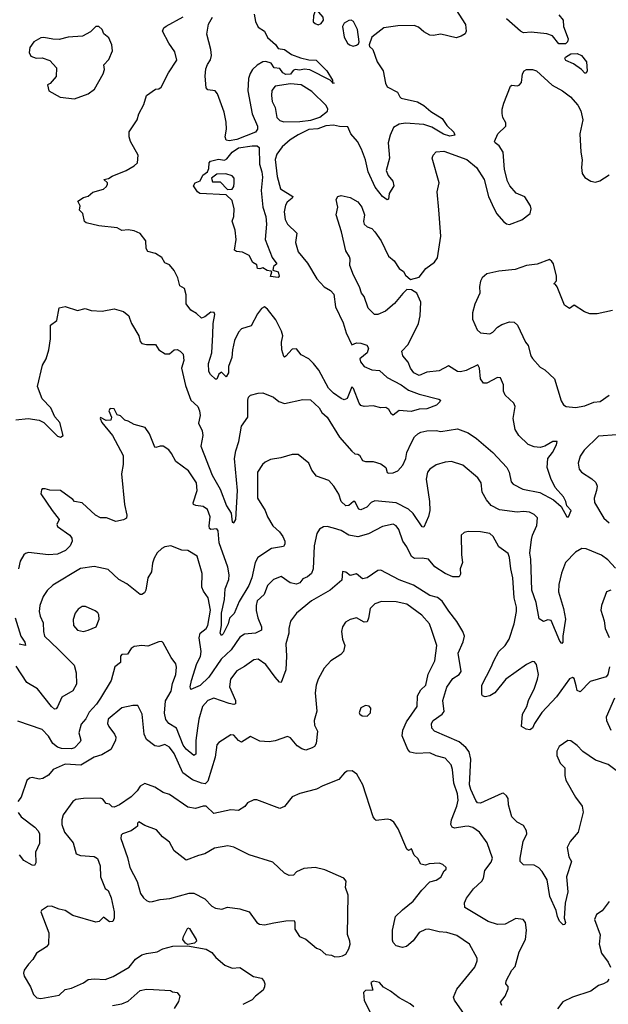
# Model space of a CAD drawing. Extents: x 1954678 to 2060275, y 904822 to 1016299.
# Tile 304 of 467: x 2013778 to 2017619, y 975242 to 981669. Entities that reach past the tile are written whole.
import ezdxf

# ---------------------------------------------------------------- set-up
doc = ezdxf.new("R2010")
doc.units = 0

msp = doc.modelspace()

# ---------------------------------------------------------------- linework, layer by layer
at = {"layer": '0CON20XD'}
for points in [[(2015308.2, 981705), (2015317.4, 981657.4), (2015335, 981620), (2015374.6, 981594.6), (2015395, 981553.1), (2015446.8, 981506.8), (2015465, 981481.9), (2015505, 981473.7), (2015552.3, 981442.3), (2015610.8, 981420.8), (2015665, 981406.5), (2015712.7, 981405), (2015781.9, 981335), (2015820, 981275), (2015820, 981260), (2015830, 981255), (2015821.7, 981251.7), (2015820, 981260), (2015803.6, 981273.6), (2015671, 981341), (2015635, 981345.7), (2015605, 981339), (2015575, 981344.9), (2015561.8, 981338.2), (2015545, 981313.6), (2015515, 981312.1), (2015495, 981322.6), (2015475, 981350.9), (2015438.8, 981355), (2015419.4, 981385), (2015385, 981395.3), (2015365, 981393.1), (2015327.4, 981372.6), (2015297.5, 981345), (2015281.2, 981318.8), (2015270.5, 981285), (2015265.7, 981205), (2015294.7, 981055), (2015330, 980975), (2015329.7, 980955), (2015316.5, 980935), (2015195, 980886.9), (2015145, 980879.3), (2015125, 980882.5), (2015118.1, 980905), (2015128.3, 980955), (2015125, 981001.2), (2015111.2, 981065), (2015068.9, 981185), (2015053.9, 981203.9), (2015005, 981210.9), (2014994.8, 981225), (2014988.9, 981301.1), (2014992.4, 981347.6), (2015002.5, 981377.5), (2015023.1, 981406.9), (2015028.8, 981435), (2015024.6, 981475), (2014998.6, 981575), (2015010.5, 981639.5), (2015035.4, 981685)], [(2016624.2, 981735), (2016687.1, 981637.1), (2016691.8, 981595), (2016683.8, 981576.2), (2016659.3, 981560.7), (2016625, 981551.3), (2016525, 981575.5), (2016475, 981566.7), (2016455, 981568.9), (2016415, 981590), (2016380.9, 981620.9), (2016352, 981632), (2016245, 981628.9), (2016155, 981615.7), (2016076.7, 981555), (2016057.5, 981505), (2016060, 981495), (2016081.2, 981475), (2016111.4, 981395), (2016149.4, 981335), (2016164.5, 981254.5), (2016175, 981231.2), (2016243.3, 981195), (2016257.5, 981165), (2016267.7, 981157.7), (2016373.5, 981133.5), (2016415, 981108.2), (2016459.7, 981069.7), (2016534.4, 981025), (2016565, 980978), (2016611.2, 980935), (2016617.5, 980915), (2016585, 980907.8), (2016542.4, 980922.4), (2016467.7, 980967.7), (2016414.1, 980984.1), (2016295, 980994.6), (2016253.3, 980986.7), (2016217.1, 980965), (2016194.4, 980915), (2016182, 980865), (2016190, 980765), (2016168.8, 980685), (2016182.7, 980652.7), (2016213.8, 980615), (2016220, 980585), (2016188.8, 980535), (2016185, 980497.5), (2016175, 980493.8), (2016145, 980514.2), (2016097.7, 980575), (2016050.9, 980675), (2016033.4, 980753.4), (2016008.8, 980825), (2015983.1, 980875), (2015939.2, 980925), (2015919.4, 980969.4), (2015865, 980971.2), (2015825, 980980), (2015775, 980976), (2015722.7, 980957.3), (2015665, 980952.2), (2015595, 980917.8), (2015542, 980885), (2015490.5, 980839.5), (2015455, 980792), (2015445, 980756.2), (2015458.9, 980645), (2015480.7, 980565), (2015559.4, 980515), (2015555, 980504.3), (2015522.3, 980477.7), (2015511.9, 980458.1), (2015503.8, 980415), (2015510.5, 980365), (2015525, 980334.3), (2015586.5, 980275), (2015577.1, 980215), (2015595, 980153.8), (2015655, 980080.8), (2015717.6, 979977.6), (2015765.7, 979925), (2015805, 979901.5), (2015826.9, 979876.9), (2015837.9, 979795), (2015889.6, 979689.6), (2015909.3, 979625), (2015945, 979546.7), (2015975, 979560.6), (2016005, 979557.7), (2016044, 979545), (2016053.3, 979525), (2016045.3, 979494.7), (2015998, 979455), (2016000.8, 979435), (2016025, 979404.3), (2016075.8, 979384.2), (2016125, 979378.8), (2016175, 979333.2), (2016267.1, 979285), (2016315, 979250.8), (2016383.7, 979223.7), (2016512.3, 979192.3), (2016523.3, 979185), (2016518.8, 979175), (2016497.4, 979152.6), (2016435, 979128.6), (2016385, 979126), (2016332.1, 979112.1), (2016255, 979118.9), (2016215, 979087.5), (2016203.9, 979093.9), (2016185.7, 979125), (2016167.3, 979137.3), (2016135, 979135.5), (2016085, 979148.5), (2016025, 979144), (2016005, 979150.4), (2015992.9, 979165), (2015955, 979261.2), (2015945, 979273.3), (2015915, 979197.1), (2015895, 979188), (2015875, 979195.4), (2015825, 979231.1), (2015793.1, 979263.1)], [(2015725, 981636.2), (2015745, 981644), (2015760, 981665), (2015758.8, 981685), (2015729.1, 981719.1), (2015715, 981727.5), (2015705, 981726), (2015694, 981695), (2015693.3, 981655), (2015705, 981643.3), (2015725, 981636.2)], [(2015793.1, 979263.1), (2015730.8, 979380.8), (2015695.9, 979425.9), (2015665, 979456.2), (2015615, 979480.5), (2015585, 979520.9), (2015555, 979519.5), (2015515, 979472), (2015505, 979466.2), (2015500.9, 979470.9), (2015487.7, 979515), (2015485.9, 979565), (2015493.9, 979605), (2015487.3, 979635), (2015449.4, 979709.4), (2015395, 979780), (2015375, 979793.8), (2015355.8, 979784.2), (2015330.2, 979749.8), (2015288.5, 979671.5), (2015225, 979651.2), (2015205, 979630), (2015180, 979575), (2015166.4, 979515), (2015162.7, 979465), (2015140.5, 979405), (2015140, 979365), (2015125, 979337.5), (2015095, 979367.5), (2015077.5, 979355), (2015065, 979322.5), (2015055, 979323.3), (2015022.7, 979352.7), (2015012.7, 979372.7), (2015009.5, 979425), (2015031.1, 979495), (2015038.2, 979615), (2015040.8, 979685), (2015051.4, 979745), (2015047.1, 979757.1), (2015025, 979760.8), (2014985, 979728.6), (2014965, 979721.4), (2014931.7, 979751.7), (2014895, 979774), (2014864.3, 979815), (2014863.9, 979873.9), (2014853.3, 979915), (2014822.5, 979932.5), (2014810, 979985), (2014785, 980032.5), (2014755, 980070), (2014725, 980082.5), (2014705, 980116.7), (2014665, 980142), (2014615, 980156), (2014603.1, 980175), (2014602, 980225), (2014565, 980273.8), (2014525, 980291.2), (2014485, 980297.1), (2014445, 980294), (2014415, 980310), (2014294.1, 980324.1), (2014212.5, 980342.5), (2014201.7, 980351.7), (2014190, 980405), (2014167.5, 980425), (2014173.3, 980455), (2014156.7, 980485), (2014195, 980509.2), (2014225, 980516.2), (2014255, 980543.8), (2014325, 980563.3), (2014345, 980580), (2014351.2, 980595), (2014350, 980605), (2014327.5, 980625), (2014357.1, 980632.9), (2014382.1, 980647.9), (2014473.3, 980685), (2014524.2, 980715), (2014545.7, 980735), (2014550.8, 980785), (2014501.2, 980875), (2014492, 980905), (2014492.7, 980937.3), (2014544.3, 981015), (2014555.7, 981055), (2014588.5, 981115), (2014606.2, 981173.8), (2014665, 981215.8), (2014685, 981218), (2014700.3, 981229.7), (2014747.9, 981322.1), (2014804.3, 981405), (2014789.8, 981459.8), (2014751.9, 981515), (2014710.8, 981595), (2014717.5, 981615), (2014732.9, 981627.1), (2014845, 981688.6)], [(2015953.3, 981496.7), (2015975, 981502.5), (2015988.3, 981511.7), (2015992.5, 981525), (2015981.2, 981605), (2015955, 981656.7), (2015940, 981665), (2015925, 981663.8), (2015894.1, 981645.9), (2015883.3, 981625), (2015896.2, 981555), (2015916.7, 981515), (2015930, 981505), (2015953.3, 981496.7)], [(2017295, 981701.1), (2017323.6, 981665), (2017326.2, 981625), (2017356.7, 981545), (2017352.4, 981525), (2017339, 981511), (2017295, 981511.1), (2017255, 981562.9), (2017217.9, 981577.9), (2017115, 981587.5), (2017065, 981584.3), (2017045, 981593.8), (2016953.7, 981675)], [(2014135, 981153.3), (2014224.2, 981185.8), (2014266.2, 981215), (2014322.5, 981315), (2014331.2, 981345), (2014327.5, 981375), (2014360.5, 981409.5), (2014383.8, 981465), (2014380, 981505), (2014359.7, 981549.7), (2014326.7, 981576.7), (2014315.8, 981605.8), (2014295, 981623.8), (2014275, 981623.8), (2014240.7, 981589.3), (2014188, 981562), (2014094, 981556), (2014035, 981540), (2013995, 981541.1), (2013935, 981553.3), (2013915, 981550.6), (2013871.2, 981525), (2013845, 981487.5), (2013840, 981455), (2013850, 981430), (2013885, 981417.5), (2013925, 981420), (2013975, 981403.8), (2014018.8, 981355), (2014015, 981297.5), (2013976.4, 981253.6), (2013960, 981245), (2013967.5, 981205), (2014042.7, 981162.7), (2014135, 981153.3)], [(2017475, 981320), (2017465, 981320.6), (2017443.7, 981343.7), (2017391.2, 981381.2), (2017342.1, 981402.1), (2017334.2, 981415), (2017339.3, 981425), (2017375, 981446.5), (2017415, 981448.8), (2017444.6, 981435), (2017476.4, 981395), (2017480, 981335), (2017475, 981320)], [(2013752.4, 979057.6), (2013834, 979066), (2013905.3, 979055.3), (2013935, 979040.5), (2014025, 978951.1), (2014045, 978944.3), (2014061.2, 978955), (2014038.9, 979038.9), (2014007.1, 979077.1), (2013981.9, 979135), (2013925, 979194.2), (2013893.3, 979275), (2013926.8, 979413.2), (2013950, 979455), (2013968.6, 979515), (2013980, 979585), (2013980, 979675), (2014020.8, 979705), (2014035, 979787.5), (2014075, 979796), (2014155, 979771.2), (2014205, 979783.3), (2014245, 979771.2), (2014316.1, 979766.1), (2014395, 979780.8), (2014455, 979763.8), (2014490, 979735), (2014495, 979720), (2014506.9, 979685), (2014554.4, 979605), (2014565, 979567.5), (2014575, 979556.2), (2014605, 979549.2), (2014665, 979548.8), (2014686.2, 979515), (2014727.3, 979487.3), (2014755, 979488), (2014785, 979514), (2014805, 979516), (2014825, 979506.2), (2014844, 979485), (2014849.4, 979445), (2014834.4, 979395), (2014860.5, 979280.5), (2014894.4, 979185), (2014941.4, 979145), (2014952.1, 979115), (2014954.6, 979085), (2014944.5, 979035), (2014967.9, 978985), (2014972.3, 978955), (2014960, 978885), (2015033.3, 978695), (2015085.5, 978605), (2015128.2, 978495), (2015158.8, 978448.8), (2015165, 978388.6), (2015175.4, 978384.6), (2015187.3, 978407.3), (2015198.2, 978595), (2015180.3, 978805), (2015188.6, 978855), (2015208.2, 978915), (2015225, 979016.2), (2015265.7, 979075), (2015266, 979185), (2015272, 979205), (2015285, 979217.5), (2015335, 979231.4), (2015365, 979232.9), (2015435, 979205.7), (2015467.9, 979177.9), (2015505, 979164.4), (2015625, 979189.2), (2015675, 979188.8), (2015733.1, 979135), (2015748.6, 979105), (2015783.5, 979075), (2015865, 978944.3), (2015945, 978852), (2015965, 978836), (2015985, 978833.8), (2015995.6, 978825.6), (2016015, 978792.2), (2016035.3, 978785.3), (2016085, 978784.3), (2016135, 978770.3), (2016166.2, 978745), (2016175, 978713.3), (2016185, 978708), (2016215, 978711.4), (2016244.7, 978725.3), (2016277.9, 978762.1), (2016297.1, 978805), (2016304.6, 978845), (2016332.3, 978905), (2016355, 978945.6), (2016375, 978965.4), (2016395, 978976.9), (2016435, 978986.2), (2016495, 978987.5), (2016525, 978981.4), (2016635, 978997.9), (2016703.2, 978973.2), (2016758.2, 978935), (2016865, 978844.1), (2016956.6, 978745), (2016971.2, 978715), (2016985, 978653.3), (2016997.6, 978637.6), (2017061.2, 978605), (2017172.1, 978582.1), (2017260.8, 978535), (2017310.8, 978490.8), (2017347.5, 978425), (2017360, 978425), (2017375.6, 978464.4), (2017348.1, 978495), (2017341.9, 978525), (2017326.5, 978555), (2017271.8, 978615), (2017242.7, 978675), (2017218.8, 978745), (2017223.9, 978805), (2017253.8, 978845), (2017281.4, 978895), (2017286, 978915), (2017256.2, 978915), (2017205, 978885.4), (2017175, 978876), (2017135, 978880), (2017095, 978896.8), (2017035, 978955.5), (2017010.3, 978995), (2016998.8, 979065), (2017011.4, 979145), (2017001.4, 979165), (2016945, 979218), (2016935.4, 979245), (2016934.5, 979285), (2016915, 979332), (2016895, 979333.1), (2016825, 979295.8), (2016805, 979297.5), (2016783.8, 979323.8), (2016777.9, 979395), (2016766.4, 979416.4), (2016690.8, 979379.2), (2016655, 979371.1), (2016635, 979373.1), (2016575, 979410), (2016515, 979377.5), (2016435, 979368.1), (2016385, 979347.5), (2016348.9, 979365), (2016327.8, 979395), (2016313.2, 979433.2), (2016278, 979475), (2016271.2, 979505), (2016311.9, 979548.1), (2016380, 979685), (2016390.6, 979735), (2016395.6, 979825), (2016368.8, 979885), (2016335, 979906.7), (2016305, 979907.5), (2016277.3, 979882.7), (2016223.6, 979816.4), (2016165, 979766), (2016115, 979744.2), (2016093.8, 979745), (2016050.8, 979785), (2016025, 979862.5), (2016008, 979885), (2015995.5, 979925.5), (2015955, 980001.2), (2015931.8, 980065), (2015934.5, 980105), (2015929.3, 980120.7), (2015905, 980161.2), (2015878.5, 980285), (2015843.8, 980395), (2015854.2, 980445), (2015842, 980495), (2015854.6, 980515.4), (2015875, 980521.1), (2015935, 980509.2), (2015985, 980480.8), (2016010, 980445), (2016028.1, 980395), (2016021.7, 980351.7), (2016025.6, 980335), (2016045, 980317.8), (2016075, 980305.6), (2016095, 980284.2), (2016136.5, 980226.5), (2016185, 980126.2), (2016221.2, 980095), (2016253.8, 980045), (2016282.5, 980025), (2016295, 980002.5), (2016327, 979973), (2016385, 979988.8), (2016428, 980045), (2016484.5, 980085.5), (2016504.3, 980115), (2016525.6, 980255), (2016512, 980428), (2016502.5, 980545), (2016515.6, 980605), (2016468.9, 980765), (2016475.7, 980785), (2016494.5, 980805.5), (2016545, 980810.8), (2016695, 980755.6), (2016758.9, 980705), (2016808.9, 980625), (2016835.9, 980515.9), (2016874, 980434), (2016891.9, 980401.9), (2016935, 980352.9), (2016955, 980337.1), (2016975, 980331.4), (2017055, 980361.9), (2017108, 980405), (2017115.6, 980435), (2017110.8, 980455), (2017075, 980512.5), (2017017.7, 980537.7), (2016975.5, 980585), (2016960.8, 980615), (2016940.8, 980690.8), (2016931.9, 980805), (2016906.4, 980846.4), (2016880, 980865), (2016876, 980875), (2016898, 980925), (2016950.8, 980975), (2016950, 980995), (2016930.8, 981030.8), (2016926.1, 981056.1), (2016926.2, 981085), (2016936.2, 981125), (2016980, 981235), (2016988.8, 981241.2), (2017025, 981237.5), (2017037.9, 981242.1), (2017051.5, 981258.5), (2017059.2, 981315), (2017070, 981335), (2017085, 981343.1), (2017124.5, 981344.5), (2017151.2, 981335), (2017251.3, 981241.3), (2017318.8, 981205), (2017372, 981165), (2017420.2, 981110.2), (2017438.5, 981075), (2017453.1, 981015), (2017433.1, 980925), (2017439.5, 980805), (2017448.1, 980755), (2017443.3, 980705), (2017447.5, 980665), (2017465, 980640), (2017505, 980614.2), (2017535, 980607.5), (2017563.1, 980616.9), (2017625, 980657.1)], [(2015501.6, 981001.6), (2015605, 981003.8), (2015676.6, 981013.4), (2015737, 981033), (2015787.1, 981072.9), (2015789.4, 981085), (2015778.8, 981108.8), (2015685, 981200), (2015615, 981244.3), (2015545, 981249.5), (2015445.8, 981234.2), (2015424.1, 981205.9), (2015420, 981175), (2015424.4, 981135), (2015444.3, 981095), (2015455, 981030.8), (2015475, 981011.1), (2015501.6, 981001.6)], [(2015465, 979986.7), (2015415, 979992.5), (2015422.5, 980022.5), (2015417.5, 980027.5), (2015393, 980033), (2015365, 980050), (2015345, 980042.5), (2015330, 980045), (2015325, 980070), (2015298.8, 980085), (2015275, 980128.8), (2015230.8, 980150.8), (2015192.5, 980155), (2015180, 980165), (2015191.2, 980235), (2015182.9, 980295), (2015164, 980355), (2015175.6, 980385), (2015176.9, 980435), (2015165, 980488.6), (2015125, 980526), (2014953.3, 980535), (2014938.8, 980545), (2014912, 980585), (2014922.5, 980605), (2014955, 980617.5), (2014973.3, 980655), (2015003.6, 980676.4), (2015012, 980698), (2015014.6, 980735), (2015022.5, 980745), (2015075, 980758.9), (2015115, 980752), (2015129.1, 980760.9), (2015165.4, 980805), (2015205, 980833.6), (2015295, 980846.8), (2015326.8, 980846.8), (2015340.4, 980835), (2015342.8, 980725), (2015358.7, 980675), (2015361.3, 980641.3), (2015353.3, 980555), (2015365.3, 980445), (2015384.6, 980385), (2015388.7, 980335), (2015379.4, 980235), (2015426.4, 980116.4), (2015456.2, 980075), (2015435, 980057.5), (2015430, 980035), (2015464.2, 980024.2), (2015471.2, 979995), (2015465, 979986.7)], [(2015135, 980560), (2015165, 980562.5), (2015175, 980580), (2015178, 980605), (2015178, 980635), (2015165, 980650), (2015123.6, 980663.6), (2015065, 980660), (2015030, 980635), (2015035, 980610), (2015085, 980610), (2015135, 980560)], [(2017645, 979771.4), (2017545, 979750), (2017499.1, 979749.1), (2017463.3, 979763.2), (2017395, 979806.2), (2017365.8, 979784.2), (2017332.5, 979805), (2017285.9, 979925.9), (2017275, 979940), (2017262.5, 979945), (2017280, 979965), (2017281.4, 979995), (2017260, 980075), (2017251.2, 980091.2), (2017235, 980103.3), (2017155, 980073.8), (2017084.4, 980065.6), (2017011.2, 980038.8), (2016905, 980028), (2016825, 980010), (2016796.2, 979985), (2016785, 979962.5), (2016778, 979928), (2016781.2, 979885), (2016747, 979813), (2016732.5, 979755), (2016732, 979715), (2016763.8, 979645), (2016785, 979624.3), (2016845, 979618), (2016865, 979630), (2016895, 979661.2), (2016925, 979678.8), (2016975, 979697.5), (2017005, 979695.7), (2017025.8, 979675), (2017078, 979565), (2017095, 979543.3), (2017112.9, 979475), (2017125, 979456.7), (2017175, 979401.2), (2017205, 979384.2), (2017267.1, 979325), (2017312.1, 979182.1), (2017325.7, 979155.7), (2017343.2, 979143.2), (2017405, 979137.3), (2017465, 979149.6), (2017525, 979171.6), (2017565, 979176.4), (2017625, 979217.8)], [(2017665, 978087.9), (2017615, 978143.8), (2017575, 978173.3), (2017475, 978215.4), (2017445, 978216.5), (2017405, 978193.3), (2017339.5, 978125), (2017313.5, 978056.5), (2017295, 977982.5), (2017294.6, 977935), (2017326.1, 977826.1), (2017339.2, 977755), (2017321.1, 977645), (2017322.5, 977605), (2017315, 977597.5), (2017302.1, 977612.1), (2017245, 977747.5), (2017225, 977751.4), (2017195, 977740), (2017167.1, 977757.1), (2017148.2, 977865), (2017119.5, 977945), (2017113.3, 978146.7), (2017107.2, 978187.2), (2017117.9, 978275), (2017124.8, 978305.2), (2017152.8, 978367.2), (2017156.4, 978416.4), (2017135, 978440), (2017105, 978454.4), (2017065, 978458.2), (2017025, 978453.8), (2016909.2, 978469.2), (2016855, 978497.7), (2016824.4, 978535), (2016794.6, 978584.6), (2016788.9, 978645), (2016767.6, 978677.6), (2016670.2, 978760.2), (2016595.5, 978785.5), (2016555, 978781.4), (2016495, 978763.1), (2016455, 978735.7), (2016439.4, 978715), (2016430.3, 978670.3), (2016451.2, 978525), (2016453.6, 978465), (2016444.6, 978425.4), (2016415, 978356.7), (2016405, 978358.8), (2016344.8, 978444.8), (2016314.8, 978474.8), (2016235, 978514.8), (2016095, 978528.5), (2016072.4, 978517.6), (2016043.9, 978486.1), (2016005, 978469.1), (2015990, 978475), (2015965, 978524.4), (2015955, 978524.5), (2015925, 978496.9), (2015905, 978496.7), (2015876.2, 978525), (2015861.2, 978571.2), (2015828.5, 978625), (2015795, 978660.6), (2015715, 978689.2), (2015685, 978728.8), (2015664, 978775), (2015595, 978830), (2015555, 978830), (2015481.2, 978808.8), (2015415, 978799.2), (2015379.1, 978780.9), (2015362, 978765), (2015328.8, 978715), (2015329.1, 978545), (2015379.2, 978465), (2015394.6, 978424.6), (2015430, 978365), (2015473.1, 978325), (2015494.5, 978295), (2015507.5, 978265), (2015508.6, 978245), (2015498.9, 978231.1), (2015421.9, 978218.1), (2015332.2, 978157.8), (2015314.7, 978125), (2015292.8, 978025), (2015273.5, 977976.5), (2015209.7, 977870.3), (2015178, 977792), (2015147.9, 977762.1), (2015137.3, 977725), (2015105, 977660.8), (2015095, 977649.2), (2015085, 977663.8), (2015094.8, 977715.2), (2015094.3, 977795), (2015114.8, 977885), (2015118.9, 977955), (2015141.8, 978015), (2015144.7, 978044.7), (2015136.2, 978095), (2015080.2, 978255), (2015073.3, 978333.3), (2015064.6, 978344.6), (2015025, 978340.5), (2015017, 978347), (2015013.4, 978365), (2015021.5, 978425), (2015002.4, 978472.4), (2014975, 978492.3), (2014927.4, 978497.4), (2014911.4, 978505), (2014909.5, 978515), (2014935.5, 978595), (2014932.2, 978645), (2014879.4, 978725), (2014797.1, 978785), (2014768, 978838), (2014751.1, 978861.1), (2014715, 978884.3), (2014695, 978885.8), (2014665.9, 978875.9), (2014659.4, 978879.4), (2014626, 978965), (2014597.3, 979007.3), (2014525, 979026), (2014485, 979048.8), (2014463.9, 979053.9), (2014435, 979082.5), (2014415, 979090), (2014395, 979130), (2014368.3, 979131.7), (2014360, 979115), (2014377.5, 979075), (2014372.5, 979055), (2014343, 979053), (2014305, 979072.5), (2014302, 979065), (2014315, 979040), (2014382.5, 978955), (2014454.2, 978825), (2014453.5, 978765), (2014443.3, 978705), (2014461.5, 978505), (2014477.5, 978435), (2014474.1, 978415.9), (2014456, 978404), (2014405.8, 978394.2), (2014345, 978418), (2014305, 978418), (2014272, 978435), (2014185, 978516.2), (2014135, 978523.3), (2014125, 978537.5), (2014045, 978596), (2013975, 978597.5), (2013945, 978606.2), (2013925, 978606.2), (2013919.3, 978600.7), (2013916.7, 978575), (2013988.8, 978465), (2014035.9, 978405.9), (2014021.2, 978375), (2014025, 978360), (2014105, 978303.8), (2014119.2, 978285), (2014121.4, 978265), (2014106.9, 978235), (2014076.9, 978205), (2014025, 978179.6), (2013965.5, 978175.5), (2013835, 978191.4), (2013815, 978185.6), (2013804.3, 978175), (2013781.4, 978135), (2013771.1, 978085)], [(2017675, 978958.5), (2017555, 978950.8), (2017460.2, 978859.8), (2017435, 978820), (2017421.4, 978775), (2017428.6, 978735), (2017444, 978715), (2017512, 978672), (2017537.2, 978647.2), (2017545.7, 978625), (2017542.5, 978595), (2017525.5, 978545), (2017527.7, 978517.7), (2017589.1, 978415), (2017625, 978383.9)], [(2017626.7, 977445), (2017615.3, 977395), (2017605, 977378.8), (2017500.2, 977349.8), (2017435, 977282.5), (2017415, 977291.2), (2017408.5, 977321.5), (2017395, 977368), (2017385, 977374.3), (2017365, 977366.9), (2017280.5, 977249.5), (2017184.3, 977145.7), (2017136.5, 977075), (2017124.3, 977045), (2017105.9, 977034.1), (2017082.6, 977037.4), (2017052.7, 977055), (2017059.5, 977135), (2017087.9, 977185), (2017098.7, 977225), (2017136.8, 977305), (2017157.1, 977365), (2017162.5, 977395), (2017150.2, 977460.2), (2017137.3, 977477.3), (2017125, 977479.4), (2017085, 977461.1), (2016950, 977365), (2016878, 977275), (2016845, 977255.7), (2016815, 977248.6), (2016798.8, 977255), (2016792.5, 977265), (2016793.1, 977325), (2016855, 977442.9), (2016870.8, 977485), (2016905.3, 977545), (2016946.5, 977585), (2016971.1, 977625), (2017003.6, 977725), (2017019.7, 977805), (2017019.2, 977835), (2017003.8, 977895), (2016996.7, 978025), (2016981.8, 978085), (2016975, 978157.5), (2016965, 978183.8), (2016905, 978228.8), (2016868.2, 978295), (2016845, 978314.6), (2016785, 978326.7), (2016705, 978327.5), (2016678.3, 978321.7), (2016659.2, 978305), (2016660.7, 978175), (2016667.5, 978125), (2016653.1, 978085), (2016655, 978050), (2016645, 978033.3), (2016605, 978032.9), (2016554, 978055), (2016487.1, 978097.1), (2016445, 978147.3), (2016404.7, 978154.7), (2016355, 978151.2), (2016335, 978164.4), (2016305, 978229.2), (2016277.9, 978265), (2016251.5, 978341.5), (2016234.6, 978364.6), (2016215.5, 978375.5), (2016145, 978361.5), (2016055, 978314), (2015985, 978294.5), (2015925, 978303.3), (2015875, 978334.4), (2015825, 978350.5), (2015785, 978360), (2015761.4, 978358.6), (2015735, 978344), (2015717.1, 978315), (2015698.5, 978235), (2015693.8, 978085), (2015681.9, 978055), (2015655, 978031.9), (2015625, 978018.9), (2015605, 977993.8), (2015585, 977984.1), (2015542.2, 977992.2), (2015485, 978034.4), (2015435, 978014.4), (2015395.6, 977975), (2015372.4, 977917.6), (2015328.5, 977875), (2015320.5, 977845), (2015321.8, 977811.8), (2015331.5, 977765), (2015355.5, 977705), (2015355, 977684), (2015315.8, 977664.2), (2015245, 977658.2), (2015215, 977637.9), (2015157.8, 977555), (2015092.6, 977495), (2015012.3, 977377.7), (2014955, 977322.9), (2014895, 977296.7), (2014890, 977315), (2014899.2, 977355), (2014934.2, 977465.8), (2014958.8, 977511.2), (2014961.1, 977545), (2014948.8, 977635), (2014956.2, 977665), (2014995, 977695.7), (2015005, 977714.2), (2015022.5, 977815), (2015008.4, 977895), (2014978.1, 977938.1), (2014967.3, 977965), (2014969.1, 978055), (2014935, 978168)], [(2014935, 978168), (2014875, 978204.4), (2014835, 978206.7), (2014765, 978234.2), (2014725, 978228.8), (2014705, 978218), (2014675, 978188.8), (2014656.4, 978153.6), (2014645, 978122.5), (2014637.5, 978065), (2014614.4, 978025), (2014600, 977945), (2014592.5, 977927.5), (2014575, 977916), (2014565, 977916.2), (2014476.9, 977986.9), (2014425.8, 978015), (2014355, 978079.5), (2014265, 978100.5), (2014175, 978086.4), (2013995, 977978.5), (2013957.3, 977942.7), (2013931.8, 977905), (2013909.5, 977845), (2013905.6, 977805), (2013910.6, 977775), (2013931.5, 977731.5), (2013932.9, 977675), (2013940.5, 977645), (2014029.2, 977559.2), (2014132.5, 977455), (2014146.7, 977405), (2014148.7, 977331.3), (2014125, 977288.8), (2014052.6, 977247.4), (2014025, 977183.8), (2014015, 977171.2), (2014005, 977169.2), (2013985, 977186), (2013895, 977301.9), (2013825, 977341.8), (2013755, 977449.1)], [(2017715, 976733.3), (2017618.1, 976808.1), (2017535, 976836.4), (2017452, 976892), (2017415, 976931.5), (2017375, 976962.5), (2017355, 976964), (2017298.6, 976925), (2017283.3, 976895), (2017281.9, 976865), (2017305.6, 976815.6), (2017335.8, 976785), (2017335.7, 976735), (2017342.5, 976705), (2017405, 976593.8), (2017447.5, 976535), (2017453.9, 976496.1), (2017422.1, 976365), (2017369.1, 976305), (2017350.4, 976265), (2017361.9, 976205), (2017377.5, 976175), (2017345.8, 976075), (2017355.6, 975975), (2017337.9, 975902.1), (2017331.4, 975805), (2017340, 975775), (2017335, 975762), (2017325, 975760), (2017300.8, 975785), (2017286.1, 975816.1), (2017277.5, 975855), (2017238.1, 975945), (2017218.8, 976055), (2017187.9, 976107.9), (2017165, 976132.2), (2017135, 976149.1), (2017065, 976151.4), (2017044.6, 976174.6), (2017042.9, 976195), (2017062.5, 976305), (2017086.4, 976353.6), (2017085.5, 976375), (2017065, 976409.2), (2017025, 976430.6), (2016990, 976465), (2016968.5, 976545), (2016965.5, 976585), (2016955, 976602.5), (2016935, 976620), (2016925, 976618.8), (2016785, 976554.5), (2016765, 976558), (2016755, 976571.2), (2016720.6, 976645), (2016713.8, 976675), (2016721.9, 976841.9), (2016710.8, 976890.8), (2016688.9, 976918.9), (2016645.6, 976955.6), (2016483.8, 977023.8), (2016466.5, 977045), (2016465.4, 977075), (2016475.4, 977095), (2016534.4, 977135), (2016546.7, 977153.3), (2016540, 977225), (2016565, 977312.9), (2016605, 977368.1), (2016645, 977395.7), (2016657.8, 977415), (2016638.6, 977535), (2016671.4, 977608.6), (2016679.5, 977645), (2016668.9, 977675), (2016630.9, 977740.9), (2016577.4, 977807.4), (2016535, 977872.7), (2016505, 977896.7), (2016455, 977910.5), (2016347.4, 977977.4), (2016255, 978012.5), (2016135, 978076.9), (2016115, 978074.4), (2016045, 978026.8), (2016015, 978018.5), (2015975, 978051.4), (2015935, 978040), (2015905, 978062.5), (2015885, 978066.7), (2015880.5, 978009.5), (2015804, 977946), (2015682.9, 977875), (2015584.6, 977795.4), (2015545, 977743.3), (2015534.2, 977695), (2015534.2, 977665), (2015514.3, 977595.7), (2015519.2, 977515), (2015515.4, 977425), (2015485, 977343.3), (2015473.8, 977345), (2015445, 977377.5), (2015385, 977460.6), (2015335, 977494.3), (2015305, 977490), (2015245, 977446.7), (2015195, 977419.4), (2015154.5, 977365), (2015146.7, 977315), (2015186.7, 977225), (2015187, 977203), (2015175, 977198.6), (2015145.5, 977204.5), (2015045, 977239.3), (2015005.6, 977225), (2014971.8, 977185), (2014946.4, 977103.6), (2014939.2, 977045), (2014926.6, 976965), (2014926.5, 976875), (2014915, 976865.8), (2014865, 976906.9), (2014845, 976932.8), (2014801.7, 977045), (2014751.9, 977075), (2014731.9, 977101.9), (2014722.9, 977142.9), (2014728.3, 977221.8), (2014765.6, 977285.6), (2014775.3, 977335), (2014796.9, 977395), (2014802.1, 977442.1), (2014795.8, 977465), (2014766.9, 977505), (2014715, 977602.5), (2014705, 977610), (2014685, 977608), (2014615, 977580), (2014575, 977584.2), (2014525, 977576.7), (2014506, 977564), (2014481.5, 977528.5), (2014443.8, 977525), (2014435.7, 977514.3), (2014436.2, 977473.8), (2014398, 977445), (2014373.8, 977355), (2014305, 977241.1), (2014279.3, 977200.7), (2014231.9, 977148.1), (2014210.5, 977105), (2014180.1, 977069.9), (2014162.9, 977015), (2014176.2, 976966.2), (2014172.2, 976955), (2014135.6, 976915), (2014115, 976910), (2014051.3, 976911.3), (2014025, 976920.5), (2013995, 976943.8), (2013965, 976992.3), (2013925, 977035.7), (2013765, 977090.6)], [(2017635, 977945.8), (2017607.5, 977935), (2017574.2, 977845), (2017569.2, 977815), (2017592.5, 977745), (2017598.1, 977695), (2017625, 977636.2)], [(2016683.1, 976403.1), (2016615, 976392.1), (2016599.1, 976399.1), (2016590.5, 976415), (2016595.4, 976445), (2016631.3, 976535), (2016638.9, 976575), (2016634.6, 976615), (2016610, 976685), (2016603.1, 976775), (2016594, 976805), (2016555, 976848), (2016495, 976863.3), (2016455, 976883.3), (2016365, 976880), (2016325, 976888.1), (2016310.5, 976905), (2016274.3, 976995), (2016278.2, 977031.8), (2016301.8, 977085), (2016372.1, 977185), (2016374.4, 977255.6), (2016394.7, 977295), (2016427.5, 977325), (2016443.1, 977396.9), (2016486, 977484), (2016499.3, 977585), (2016468, 977682), (2016452.7, 977725), (2016402.3, 977782.3), (2016305, 977854.5), (2016235, 977870), (2016138.5, 977871.5), (2016095, 977855.5), (2016064.1, 977825.9), (2016055, 977763.3), (2016045, 977737.5), (2016025, 977736), (2015975, 977765.6), (2015935, 977754.3), (2015904.5, 977735.5), (2015884.2, 977705), (2015877.1, 977675), (2015883.3, 977625), (2015900, 977585), (2015890, 977545), (2015874.3, 977525.7), (2015808.8, 977485), (2015763.6, 977436.4), (2015725.8, 977365), (2015713.1, 977325), (2015706.9, 977275), (2015717.5, 977155), (2015699.4, 977095), (2015702.5, 977065), (2015722, 977025), (2015713.1, 976945), (2015702.5, 976925), (2015686.7, 976915), (2015645, 976900), (2015618.6, 976908.6), (2015588.8, 976928.8), (2015545, 976981.2), (2015525, 976990), (2015445, 976961.9), (2015405, 976954.4), (2015345, 976960), (2015285, 976989.6), (2015225, 976953.5), (2015205, 976963.1), (2015175, 976999.2), (2015155, 977000), (2015078.3, 976951.7), (2015064.5, 976935.5), (2015053.9, 976855), (2015005, 976698), (2014988.2, 976681.8), (2014965, 976685.3), (2014905, 976706.9), (2014841.9, 976751.9), (2014785, 976879.2), (2014755, 976919.4), (2014725, 976937.5), (2014685, 976924.4), (2014659.1, 976929.1), (2014605, 976970), (2014590.8, 977005), (2014576.5, 977136.5), (2014548.3, 977191.7), (2014516.9, 977193.1), (2014445, 977176.9), (2014355, 977103.8), (2014350, 977075), (2014358.6, 977055), (2014397.1, 977005), (2014404.3, 976985), (2014402.5, 976965), (2014372, 976905), (2014315, 976871.1), (2014265, 976855.6), (2014176, 976804), (2014075, 976809.2), (2013996.7, 976775), (2013965, 976738.6), (2013930, 976715), (2013905, 976711.4), (2013858.3, 976721.7), (2013841.7, 976718.3), (2013825, 976703.3), (2013787.5, 976595), (2013765.7, 976565)], [(2014195, 977675.7), (2014225, 977684.3), (2014276, 977705), (2014297.5, 977755), (2014294.2, 977785), (2014288.1, 977798.1), (2014271.3, 977811.3), (2014207.8, 977837.8), (2014185, 977838.1), (2014159.4, 977820.6), (2014140, 977795), (2014126.8, 977753.2), (2014128.1, 977715), (2014155, 977683.1), (2014195, 977675.7)], [(2013749.4, 977765), (2013785.4, 977645.4), (2013810.8, 977605), (2013816.4, 977583.6), (2013775, 977591.8)], [(2017660, 977240), (2017604.6, 977115.4), (2017606.7, 977095), (2017635, 977032)], [(2016045, 977123.8), (2016066.2, 977145), (2016070, 977175), (2016058.3, 977188.3), (2016035, 977193.3), (2016003.2, 977176.8), (2015994, 977145), (2015996.7, 977135), (2016012.5, 977125), (2016045, 977123.8)], [(2016715.7, 975125.7), (2016615, 975269.2), (2016607.9, 975287.9), (2016630.2, 975339.8), (2016746.9, 975485), (2016763.3, 975525), (2016762.6, 975542.6), (2016714, 975635), (2016631.1, 975691.1), (2016565, 975711.4), (2016515.5, 975715.5), (2016445, 975732.9), (2016425, 975730.8), (2016385, 975710), (2016345, 975656), (2016301.3, 975618.7), (2016275, 975611.9), (2016235, 975624.2), (2016215.8, 975645), (2016211.3, 975661.3), (2016210.9, 975725), (2016230.9, 975815), (2016275, 975859.2), (2016345, 975916.2), (2016402.1, 975987.9), (2016455, 976041.2), (2016495, 976053.3), (2016525, 976072.5), (2016546.7, 976113.3), (2016560, 976125), (2016560, 976135), (2016540, 976155), (2016515, 976162.5), (2016449.3, 976159.3), (2016425, 976151.2), (2016395, 976156.7), (2016375, 976193.3), (2016352, 976215), (2016335, 976257.5), (2016315, 976246.2), (2016305, 976253.8), (2016247.7, 976387.7), (2016220, 976430), (2016197.5, 976445), (2016175, 976450), (2016105, 976442), (2016095, 976450), (2016084.2, 976465), (2016017.1, 976675), (2015978, 976745), (2015946.4, 976766.4), (2015915, 976763.3), (2015897.8, 976752.2), (2015861.2, 976708.8), (2015755, 976668), (2015714.5, 976645.5), (2015605, 976617.1), (2015555, 976596.2), (2015505, 976533.8), (2015475, 976519.2), (2015325, 976576), (2015305, 976576.2), (2015265, 976556.7), (2015246.8, 976533.2), (2015205, 976506.2), (2015155, 976510.9), (2015045, 976487.3), (2014995, 976534.6), (2014975, 976535.3), (2014925, 976519.6), (2014875, 976527.9), (2014755, 976610.8), (2014714.4, 976624.4), (2014658.9, 976658.9), (2014595, 976682.9), (2014565, 976666.9), (2014544.6, 976635), (2014505, 976596.9), (2014430, 976545), (2014395, 976529.1), (2014381.7, 976531.7), (2014365, 976548), (2014343, 976553), (2014320.5, 976580.5), (2014305, 976587.8), (2014194.5, 976585.5), (2014145, 976578.5), (2014125.3, 976564.7), (2014061.7, 976478.3), (2014052.5, 976445), (2014053.5, 976415), (2014069.5, 976365), (2014127.1, 976295), (2014147.5, 976225), (2014175, 976212.9), (2014265, 976207.8), (2014285, 976194.2), (2014302.3, 976145), (2014305.5, 976075), (2014335, 975997.5), (2014356.2, 975985), (2014375, 975936.7), (2014394.6, 975845), (2014395, 975803.3), (2014385, 975783.3), (2014365, 975780), (2014325, 975810), (2014297.6, 975782.4), (2014275, 975778.5), (2014125, 975821.9), (2014075, 975854.4), (2014035, 975861.9), (2013985, 975882), (2013959.3, 975880.7), (2013920, 975855), (2013916.7, 975845), (2013969.1, 975709.1), (2013966.2, 975635), (2013952.6, 975617.4), (2013887.5, 975575), (2013863.6, 975535), (2013835.8, 975504.2), (2013806.5, 975465), (2013802.9, 975445), (2013807.5, 975425), (2013847.8, 975355), (2013868.6, 975305), (2013890, 975285), (2013915, 975278.8), (2014035, 975301.1), (2014075, 975338.1), (2014115, 975347.8), (2014195, 975382), (2014225.7, 975404.3), (2014265, 975408.9), (2014335, 975404.4), (2014387.6, 975422.4), (2014492, 975485), (2014534, 975536), (2014575, 975564.3), (2014605, 975574.3), (2014675, 975584), (2014712.5, 975605), (2014777.7, 975622.3), (2014873.8, 975623.8), (2014995, 975601.2), (2015030.9, 975580.9), (2015056.8, 975546.8), (2015116.3, 975496.3), (2015165, 975477.1), (2015215, 975481.1), (2015304.4, 975424.4), (2015355, 975412.5), (2015370, 975395), (2015376.7, 975375), (2015376.2, 975355), (2015366.7, 975335), (2015315.7, 975294.3), (2015295, 975270), (2015235, 975240)], [(2013767.1, 976495), (2013788.1, 976465), (2013877.4, 976397.4), (2013898.2, 976375), (2013907.1, 976355), (2013908.2, 976291.8), (2013881.5, 976235), (2013883.8, 976165), (2013875, 976147.5), (2013859.5, 976149.5), (2013805, 976180), (2013777, 976217)], [(2015835, 975551.2), (2015865, 975553.8), (2015885, 975557.5), (2015905, 975570), (2015925.8, 975604.2), (2015933.3, 975635), (2015932.5, 975655), (2015917.3, 975697.3), (2015921.2, 975955), (2015903.9, 976003.9), (2015908.8, 976045), (2015893.3, 976065), (2015769.5, 976119.5), (2015705, 976136), (2015631.7, 976128.3), (2015585, 976106.2), (2015565, 976083.8), (2015536.4, 976083.6), (2015505, 976098.8), (2015429.4, 976169.4), (2015275, 976217.5), (2015175, 976267.5), (2015137, 976277), (2015048.7, 976261.3), (2014986.8, 976223.2), (2014945, 976214.3), (2014865, 976182), (2014785, 976243.1), (2014755, 976301.2), (2014735.8, 976315.8), (2014708.8, 976335), (2014670.5, 976380.5), (2014595, 976408.8), (2014555, 976432.5), (2014547.5, 976425), (2014547.5, 976405), (2014536.7, 976395), (2014505, 976374.2), (2014448.8, 976355), (2014440, 976345), (2014438.6, 976325), (2014480.7, 976200.7), (2014495.7, 976135.7), (2014545, 976043.3), (2014565.4, 975965.4), (2014585, 975936), (2014605, 975919.2), (2014625, 975911.4), (2014645, 975912.9), (2014695, 975926.7), (2014757.9, 975932.1), (2014883.4, 975966.6), (2014915, 975968.1), (2014985, 975931.4), (2015032.6, 975882.6), (2015055, 975868.6), (2015096.8, 975863.2), (2015135, 975876), (2015215, 975865.8), (2015275.6, 975845.6), (2015325.9, 975775.9), (2015342.5, 975765), (2015375, 975760), (2015437.1, 975772.9), (2015515, 975787.1), (2015567.9, 975787.9), (2015574.3, 975775), (2015572.3, 975732.3), (2015604.4, 975684.4), (2015645, 975668), (2015715, 975608), (2015738.7, 975598.7), (2015775, 975566.2), (2015812, 975562), (2015835, 975551.2)], [(2016922.9, 975235), (2016915.7, 975255), (2016945, 975294), (2016965, 975342.5), (2016965, 975357.5), (2016950, 975375), (2016951.2, 975395), (2016989.2, 975465), (2017011.5, 975488.5), (2017037.1, 975585), (2017079.2, 975665), (2017084, 975725), (2017078, 975775), (2017062.5, 975795), (2017015, 975802), (2016945.3, 975764.7), (2016895, 975763.8), (2016835, 975783.2), (2016683.3, 975873.3), (2016681.1, 975905), (2016693.1, 975935), (2016739.5, 975995), (2016794.4, 976045), (2016804.4, 976065), (2016812.5, 976115), (2016855, 976170), (2016862.9, 976195), (2016828.1, 976295), (2016778.1, 976365), (2016735, 976396.8), (2016705, 976404.7), (2016683.1, 976403.1)], [(2017625, 975914), (2017578.7, 975851.3), (2017541.8, 975828.2), (2017527.8, 975795), (2017565.5, 975695.5), (2017559.4, 975635), (2017573.3, 975575), (2017616.8, 975516.8), (2017632.5, 975485)], [(2014875, 975632.5), (2014860, 975640), (2014843.1, 975665), (2014846.2, 975685), (2014875, 975740), (2014886.3, 975736.3), (2014930, 975665), (2014930.8, 975655), (2014918.2, 975641.8), (2014875, 975632.5)], [(2016350, 975225), (2016325.7, 975245.7), (2016253.2, 975283.2), (2016197.6, 975327.6), (2016152.7, 975352.7), (2016126.7, 975385), (2016087.5, 975392.5), (2016070, 975385), (2016082.5, 975335), (2016035, 975331.2), (2016020.8, 975319.2), (2016025.9, 975265.9), (2016066.8, 975186.8)], [(2017621.9, 975405), (2017610.5, 975389.5), (2017588, 975375), (2017555, 975365.4), (2017505, 975326.8), (2017385, 975288.2), (2017322.4, 975257.6), (2017287.5, 975212.5)], [(2014384.4, 975235), (2014445, 975244.6), (2014485, 975261.8), (2014565, 975331.1), (2014605, 975340.6), (2014650.9, 975339.1), (2014762.5, 975332.5), (2014775, 975323.3), (2014805, 975320), (2014822.5, 975295), (2014815, 975260), (2014786.2, 975215)]]:
    msp.add_lwpolyline(points, dxfattribs=at)

doc.saveas('drawing.dxf')
